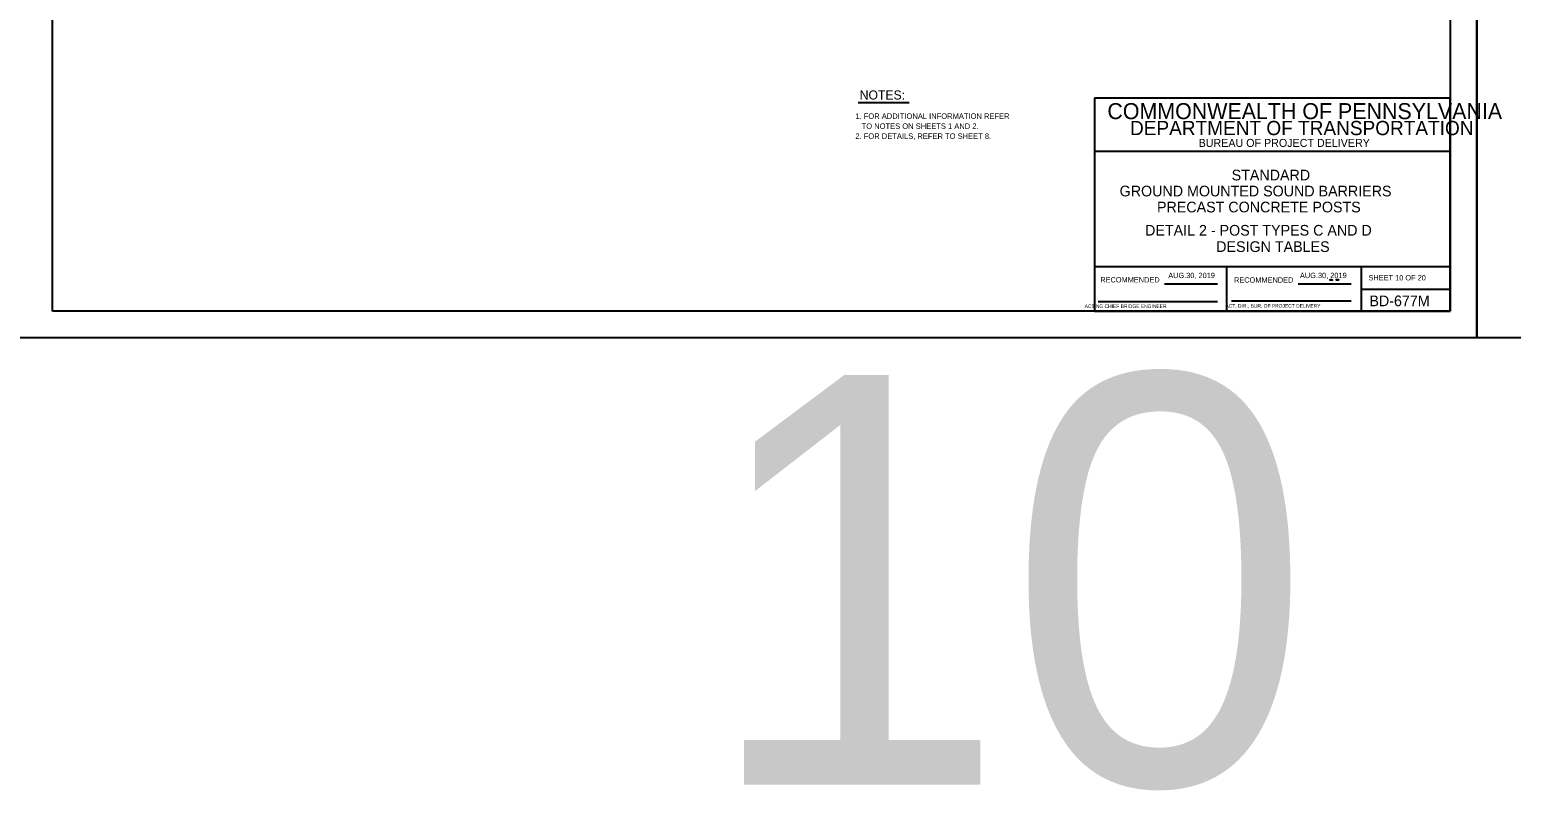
# Model space of a CAD drawing. Extents: x 3351 to 8430, y -3586 to 1457.
# Drawn here: x 6311 to 7145, y -1465 to -1037 of the extents above; entities that cross this region are included whole.
import ezdxf

# ---------------------------------------------------------------- set-up
doc = ezdxf.new("R2010")
doc.units = 0
for name, color, linetype in [('1', 7, 'Continuous'), ('2', 7, 'Continuous'), ('60', 7, 'Continuous'), ('PLT-BNDY', 7, 'Continuous')]:
    doc.layers.add(name, color=color, linetype=linetype)

msp = doc.modelspace()

# ---------------------------------------------------------------- linework, layer by layer
at = {"layer": '1'}
msp.add_line((6777.47, -1077.77), (6806.04, -1077.77), dxfattribs=at)
at = {"layer": '2'}
for p, q in [((6324.34, -1195.31), (6324.34, -631.31)), ((7110.34, -631.31), (7110.34, -1195.31)), ((7110.34, -1075.31), (6910.34, -1075.31)), ((6910.34, -1075.31), (6910.34, -1195.31)), ((7110.34, -1195.31), (7110.34, -1075.31)), ((7110.34, -1105.31), (6910.34, -1105.31)), ((7110.34, -1170.31), (6910.34, -1170.31)), ((6984.84, -1195.31), (6984.84, -1170.31)), ((7060.34, -1170.31), (7060.34, -1195.31)), ((6949.81, -1179.81), (6979.57, -1179.81)), ((7024.81, -1179.81), (7054.71, -1179.81)), ((7060.34, -1182.81), (7110.34, -1182.81)), ((6912.34, -1189.81), (6979.57, -1189.81)), ((6987.47, -1189.43), (7054.71, -1189.43)), ((7110.34, -1195.31), (6324.34, -1195.31)), ((6910.34, -1195.31), (7110.34, -1195.31))]:
    msp.add_line(p, q, dxfattribs=at)
at = {"layer": '60'}
for points in [[(7042.53, -1177.72), (7043.51, -1177.38), (7044.21, -1177.71)], [(7046.14, -1177.72), (7046.59, -1177.34), (7047.42, -1177.4), (7047.57, -1177.73), (7047.04, -1177.7)]]:
    msp.add_lwpolyline(points, close=True, dxfattribs=at)
at = {"layer": 'PLT-BNDY'}
for points in [[(6284.34, -616.31), (7125.34, -616.31), (7125.34, -1210.31), (6284.34, -1210.31)], [(7125.34, -616.31), (7966.34, -616.31), (7966.34, -1210.31), (7125.34, -1210.31)]]:
    msp.add_lwpolyline(points, close=True, dxfattribs=at)

# ---------------------------------------------------------------- texts
at = {"layer": '1'}
for s, height, p in [('NOTES:', 5.117, (6778.31, -1076.15)), ('1. FOR ADDITIONAL INFORMATION REFER', 3.072, (6775.86, -1087.03)), ('   TO NOTES ON SHEETS 1 AND 2.', 3.072, (6775.86, -1092.66)), ('2. FOR DETAILS, REFER TO SHEET 8.', 3.072, (6775.86, -1098.29)), ('STANDARD', 6, (6987.48, -1121.64)), ('GROUND MOUNTED SOUND BARRIERS', 6, (6924.5, -1130.64)), ('PRECAST CONCRETE POSTS', 6, (6945.5, -1139.64)), ('DETAIL 2 - POST TYPES C AND D', 6, (6938.79, -1152.71)), ('DESIGN TABLES', 6, (6978.81, -1161.91)), ('SHEET 10 OF 20', 3, (7064.46, -1177.92)), ('BD-677M', 6, (7064.97, -1192.43)), ('10', 230.4, (6689.85, -1461.56))]:
    msp.add_text(s, height=height, dxfattribs=at).set_placement(p)
at = {"layer": '2'}
for s, height, p in [('COMMONWEALTH OF PENNSYLVANIA', 9, (6917.59, -1087.18)), ('DEPARTMENT OF TRANSPORTATION', 8.0002, (6930.34, -1096.18)), ('BUREAU OF PROJECT DELIVERY', 4.5, (6968.93, -1102.81)), ('AUG.30, 2019', 3, (6951.82, -1176.62)), ('AUG.30, 2019', 3, (7025.91, -1176.62)), ('       ACTING CHIEF BRIDGE ENGINEER', 2.0002, (6899.43, -1193.43)), ('   ACT. DIR., BUR. OF PROJECT DELIVERY', 2.0002, (6981.7, -1193.25))]:
    msp.add_text(s, height=height, dxfattribs=at).set_placement(p)
for p in [(6913.61, -1179.06), (6988.83, -1179.18)]:
    msp.add_text('RECOMMENDED', height=3, rotation=360, dxfattribs=at).set_placement(p)

doc.saveas('drawing.dxf')
